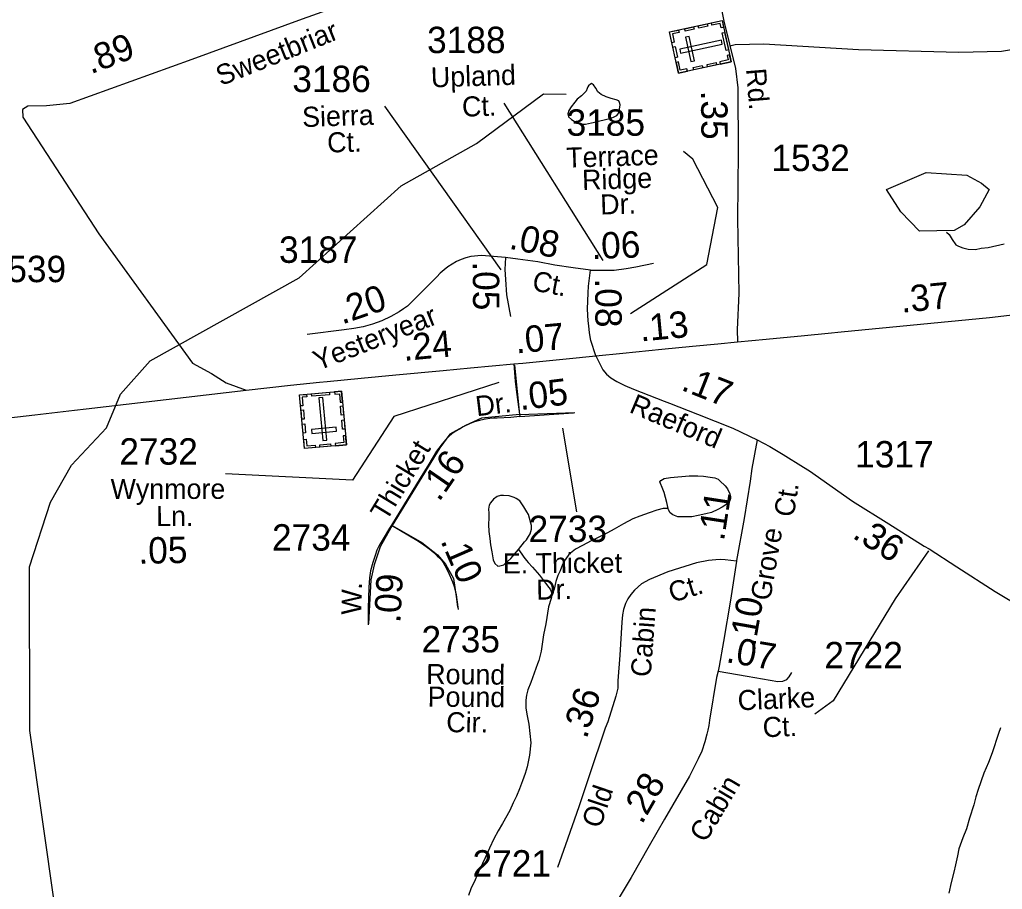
# Model space of a CAD drawing. Extents: x 2082433 to 2279600, y 546599 to 755198.
# Drawn here: x 2106345 to 2111001, y 641773 to 645891 of the extents above; entities that cross this region are included whole.
import ezdxf

# ---------------------------------------------------------------- set-up
doc = ezdxf.new("R2010")
doc.units = 0
for name, color, linetype in [('Exist Cultural Cemetery CELL', 7, 'Continuous'), ('Exist Hydrographic Misc Water Feature', 7, 'Continuous'), ('Exist Hydrographic Pond Over 1500 Sq Ft', 7, 'Continuous'), ('Exist Road Non-System Type 51', 7, 'Continuous'), ('Exist Road Primary NC Attributed', 7, 'Continuous'), ('Exist Road Primary NC Service Mileage Hundredths English Label', 7, 'Continuous'), ('Exist Road Secondary Mileage Hundredths English Label', 7, 'Continuous'), ('Exist Road Secondary Type 51 Attributed', 7, 'Continuous'), ('Exist Road Secondary Type 51 Label', 7, 'Continuous'), ('Exist Road Secondary Type 51 Number Label', 7, 'Continuous')]:
    doc.layers.add(name, color=color, linetype=linetype)

msp = doc.modelspace()

# ---------------------------------------------------------------- linework, layer by layer
at = {"layer": 'Exist Cultural Cemetery CELL'}
for points in [[(2109466.7, 645637.9), (2109424.7, 645832.5), (2109673.6, 645886.2), (2109715.6, 645691.6)], [(2109680.6, 645853.8), (2109669.4, 645851.4), (2109664.7, 645872.9), (2109625.2, 645864.4), (2109622.9, 645875.2), (2109673.6, 645886.2)], [(2109467.1, 645841.7), (2109469.5, 645830.6), (2109438, 645823.8), (2109446.6, 645784.1), (2109435.7, 645781.8), (2109424.7, 645832.5)], [(2109540.9, 645845.9), (2109498.6, 645836.8), (2109496.2, 645847.9), (2109538.5, 645857.1)], [(2109605.4, 645859.8), (2109563, 645850.7), (2109560.6, 645861.8), (2109603, 645871)], [(2109692.3, 645745.3), (2109674.4, 645828.3), (2109685.5, 645830.7), (2109703.4, 645747.7)], [(2109472.4, 645750.6), (2109476.3, 645732.3), (2109674.5, 645775.2), (2109670.6, 645793.4)], [(2109524.6, 645692.1), (2109542.9, 645696.1), (2109518, 645811.1), (2109499.8, 645807.2)], [(2109451.1, 645710.3), (2109440.2, 645760.9), (2109451.3, 645763.3), (2109462.3, 645712.7)], [(2109509.1, 645647), (2109506.7, 645658.1), (2109475.2, 645651.3), (2109466.7, 645690.9), (2109455.8, 645688.6), (2109466.7, 645637.9)], [(2109708.6, 645723.9), (2109697.4, 645721.5), (2109702, 645700), (2109662.5, 645691.5), (2109664.9, 645680.6), (2109715.6, 645691.5)], [(2109581.6, 645662.6), (2109539.2, 645653.5), (2109536.8, 645664.6), (2109579.2, 645673.8)], [(2109647.3, 645676.8), (2109604.9, 645667.7), (2109602.5, 645678.8), (2109644.9, 645687.9)], [(2107893.5, 643878.5), (2107695.2, 643860.2), (2107671.9, 644113.8), (2107870.1, 644132)], [(2107704.9, 644116.8), (2107705.9, 644105.4), (2107684, 644103.4), (2107687.7, 644063.1), (2107676.6, 644062.1), (2107671.9, 644113.8)], [(2107813.9, 644115.3), (2107729.4, 644107.5), (2107728.4, 644118.9), (2107812.9, 644126.7)], [(2107837.2, 644128.9), (2107838.2, 644117.5), (2107860.1, 644119.5), (2107863.8, 644079.3), (2107874.9, 644080.3), (2107870.2, 644132)], [(2107782.2, 643897.7), (2107800.8, 643899.4), (2107782.2, 644101.3), (2107763.6, 644099.6)], [(2107876.6, 644062.4), (2107880.5, 644019.3), (2107869.2, 644018.2), (2107865.2, 644061.3)], [(2107689.8, 644042.9), (2107693.8, 643999.7), (2107682.4, 643998.7), (2107678.5, 644041.8)], [(2107695.8, 643977.2), (2107699.8, 643934.1), (2107688.5, 643933), (2107684.5, 643976.2)], [(2107882.7, 643995.5), (2107886.7, 643952.3), (2107875.3, 643951.3), (2107871.4, 643994.4)], [(2107846.6, 643942.5), (2107844.9, 643961.1), (2107727.6, 643950.3), (2107729.3, 643931.7)], [(2107889.5, 643921.6), (2107878.2, 643920.6), (2107881.1, 643888.5), (2107840.8, 643884.8), (2107841.8, 643873.7), (2107893.5, 643878.5)], [(2107691.2, 643903.4), (2107702.5, 643904.4), (2107705.4, 643872.4), (2107745.8, 643876.1), (2107746.8, 643865), (2107695.2, 643860.3)], [(2107819.7, 643871.7), (2107768.1, 643866.9), (2107767.1, 643878.3), (2107818.7, 643883)]]:
    msp.add_lwpolyline(points, close=True, dxfattribs=at)
at = {"layer": 'Exist Hydrographic Misc Water Feature'}
for points in [[(2109033.9, 645564.8), (2109029.8, 645552.9), (2109007.6, 645530.6), (2108987.5, 645514.6), (2108975.9, 645500.6), (2108958.2, 645478.5), (2108948, 645460.6), (2108941.8, 645444.4), (2108946.3, 645430.4), (2108960.1, 645418.6), (2108972, 645410.7), (2108990.2, 645402.7), (2109008.2, 645396.7), (2109026.3, 645396.8), (2109040.2, 645398.8), (2109054, 645402.8), (2109076.3, 645406.7), (2109088, 645411), (2109147.9, 645425.1), (2109162, 645431), (2109174.1, 645437.3), (2109181.7, 645445.1), (2109185.8, 645457.4), (2109190.1, 645487.2), (2109187.9, 645499.3), (2109183.6, 645507.2), (2109171.5, 645511.1), (2109147.9, 645517.1), (2109123.7, 645524.8), (2109099.7, 645537), (2109083.9, 645548.7), (2109075.7, 645567), (2109064, 645583), (2109055.2, 645588.7), (2109047.8, 645584.6), (2109041.5, 645580.6), (2109037.6, 645572.7), (2109033.9, 645564.8)], [(2106633.4, 640834.4), (2106581.3, 641416.1), (2106513.2, 641683.2), (2106394.3, 642525.5), (2106392.5, 643299.7), (2106491.3, 643606), (2106590.4, 643781.2), (2106756.5, 643958.3), (2106823.5, 644117.6), (2106964.4, 644275.5), (2107670.4, 644667.9), (2108152.5, 645104.3), (2108510.5, 645303.8), (2108826.5, 645540), (2108934.6, 645537.9)], [(2110737, 644884.3), (2110748.9, 644874.4), (2110763.7, 644850.3), (2110781.5, 644824.5), (2110793.2, 644818.6), (2110813.5, 644810.7), (2110839.4, 644804.8), (2110873.6, 644802.8), (2110901.3, 644808.8), (2110933.5, 644812.8), (2111009.8, 644829.3)], [(2109417.7, 643576.5), (2109411.8, 643604.6), (2109399.5, 643652.3), (2109389.4, 643676.5), (2109381.4, 643694.4), (2109379.2, 643702.4), (2109383.7, 643708.3), (2109399.3, 643718.4), (2109429.4, 643722.4), (2109517, 643730.6), (2109541.2, 643730.6), (2109559.2, 643730.8), (2109585.1, 643728.8), (2109617.3, 643725.2), (2109639.2, 643721.1), (2109655.2, 643715.4), (2109663.2, 643707.3), (2109687.2, 643683.4), (2109699.3, 643669.4), (2109709.3, 643645.5), (2109713.4, 643631.5), (2109713.4, 643623.4), (2109707.7, 643609.3), (2109695.8, 643597.3), (2109673.4, 643583.2), (2109653.8, 643571.2), (2109623.6, 643557.1), (2109595.9, 643551.2), (2109560, 643542.8), (2109529.7, 643536.9), (2109497.9, 643536.8), (2109463.9, 643536.7), (2109440.1, 643546.4), (2109427.6, 643556.4), (2109419.8, 643570.6), (2109417.7, 643576.5)], [(2108708.3, 643382.2), (2108736.6, 643418.5), (2108746.2, 643428.4), (2108756.4, 643444.3), (2108764, 643456.5), (2108770.2, 643478.2), (2108770.4, 643496.5), (2108766.5, 643506.4), (2108756, 643548.6), (2108748.2, 643560.3), (2108733.9, 643584.4), (2108715.6, 643612.3), (2108697.6, 643624.3), (2108687.8, 643628.2), (2108664, 643635.9), (2108637.9, 643637.8), (2108623.8, 643637.9), (2108607.8, 643633.8), (2108589.7, 643619.9), (2108576, 643603.8), (2108569.8, 643591.7), (2108566, 643573.7), (2108568.2, 643553.9), (2108568.4, 643532), (2108566, 643499.9), (2108568.4, 643467.9), (2108572.5, 643434), (2108576.4, 643403.8), (2108583, 643372), (2108588.9, 643333.8), (2108596.5, 643316), (2108610.7, 643304.1), (2108620.9, 643304.2), (2108639, 643310), (2108672.8, 643340.1), (2108708.3, 643382.2)], [(2109417.7, 643576.5), (2109393.5, 643576.6), (2109363.8, 643568.5), (2109327.7, 643556.1), (2109284.2, 643540), (2109250, 643528.1), (2109205.9, 643504), (2109162, 643477.8), (2109130.5, 643461.5), (2109086, 643439.4), (2109052.7, 643423.3), (2109012.6, 643401.5), (2108978.3, 643383.1), (2108946.7, 643359.1), (2108932.8, 643338.9), (2108924.4, 643327.2), (2108916.6, 643310.9), (2108907, 643281.1), (2108894.9, 643259), (2108885, 643231), (2108877.2, 643194.8), (2108867.2, 643167.1)], [(2108708.3, 643382.2), (2108724.7, 643360.2), (2108734.7, 643346.6), (2108746.4, 643330.6), (2108754.6, 643320.5), (2108774.7, 643298.7), (2108808.7, 643260.7), (2108836.8, 643222.8), (2108853.2, 643202.9), (2108859, 643194.7), (2108863.3, 643182.7), (2108867.2, 643167.1)], [(2108867.2, 643167.1), (2108863.3, 643151.1), (2108851.4, 643110.7), (2108837.6, 643030.9), (2108827.8, 642978.8), (2108815.9, 642900.7), (2108804.4, 642856.6), (2108798.3, 642840.9), (2108782.5, 642796.7), (2108766.7, 642752.8), (2108752.8, 642718.4), (2108746.4, 642692.6), (2108742.9, 642668.4), (2108742.9, 642632.8), (2108748.9, 642602.6), (2108757.5, 642554.7), (2108767.5, 642466.8), (2108761.6, 642408.9), (2108749.7, 642352.7), (2108740, 642322.5), (2108728.1, 642286.6), (2108714, 642248.6), (2108699.9, 642214.6), (2108684.3, 642182.5), (2108668.5, 642146.3), (2108632.8, 642084.5), (2108612.7, 642050.6), (2108592.6, 642012.2), (2108570.9, 641968.5), (2108551.4, 641922.4), (2108538.9, 641896.3), (2108519.4, 641856.2), (2108503.4, 641818.1), (2108483.5, 641776.1), (2108471.4, 641743.9)], [(2110992.9, 642537.9), (2110982.7, 642511.9), (2110953, 642419.9), (2110934.9, 642373.5), (2110913, 642323.7), (2110887.3, 642245.6), (2110875.7, 642211.3), (2110865.4, 642173.5), (2110845.9, 642109.6), (2110832, 642059.3), (2110813.9, 642017.5), (2110794.7, 641965.2), (2110788.5, 641931.3), (2110778.7, 641889.4), (2110770.9, 641855.3), (2110759, 641805.1), (2110746.9, 641755.1)]]:
    msp.add_lwpolyline(points, dxfattribs=at)
at = {"layer": 'Exist Hydrographic Pond Over 1500 Sq Ft'}
msp.add_lwpolyline([(2110452.3, 645086.1), (2110639.5, 645167.8), (2110833.5, 645154.2), (2110901.6, 645116.7), (2110939, 645086.1), (2110894.8, 645004.4), (2110819.9, 644919.3), (2110772.3, 644892.1), (2110608.9, 644888.7), (2110520.4, 644980.6)], close=True, dxfattribs=at)
at = {"layer": 'Exist Road Non-System Type 51'}
for p, q in [((2108689.4, 644255.7), (2108713.2, 644020.8)), ((2108713.2, 644020.8), (2108975.2, 644031))]:
    msp.add_line(p, q, dxfattribs=at)
for points in [[(2109710.6, 645766.9), (2109734.8, 645773.5), (2109870.7, 645776.3), (2110319.4, 645749.4), (2110794.9, 645736.7), (2110996.6, 645742.4), (2111084.4, 645756.5), (2111251.4, 645756.5), (2111332, 645763.6), (2111446.7, 645777.8), (2111465.1, 645784.8), (2111571.2, 645797.6), (2111720.6, 645808.9)], [(2108713.2, 644020.8), (2108532.8, 644003.8), (2108457.9, 643969.8), (2108383.1, 643928.9), (2108335.4, 643864.3), (2108110.8, 643496.7)], [(2108110.8, 643496.7), (2108052.9, 643394.6), (2108025.7, 643309.5), (2108008.7, 643238), (2107998.5, 643030.4)], [(2108110.8, 643496.7), (2108250.3, 643415), (2108325.2, 643357.2), (2108362.6, 643312.9), (2108400.1, 643244.8), (2108413.7, 643159.8), (2108420.5, 643108.7)], [(2110650.9, 643376), (2110493.9, 643149), (2110199.6, 642666.4), (2110113.1, 642603)]]:
    msp.add_lwpolyline(points, dxfattribs=at)
at = {"layer": 'Exist Road Primary NC Attributed'}
for points in [[(2109747.1, 644365.3), (2109881.4, 644378.5), (2110064.2, 644396), (2110176.4, 644407.2), (2110236.9, 644412.4), (2110939.9, 644480.7), (2111034.5, 644491.3), (2111210.7, 644506), (2111502.3, 644534), (2111691.6, 644553)], [(2109075, 644299.6), (2109203.1, 644312.5), (2109388, 644330), (2109533.9, 644344.2), (2109652.5, 644355.8), (2109747.1, 644365.3)], [(2108686.8, 644260.9), (2108729.4, 644264.8), (2108934.5, 644285.3), (2109075, 644299.6)], [(2107418.1, 644136.2), (2107628.2, 644160.4), (2107766.8, 644174.9), (2107801.8, 644178.3), (2107964.2, 644192.9), (2108127.1, 644208.5), (2108351.9, 644229.7), (2108481.9, 644242), (2108686.8, 644260.9)], [(2106253.4, 644001.4), (2106416.8, 644020.1), (2106605.9, 644041.7), (2106660.2, 644047.7), (2107418.1, 644136.2)]]:
    msp.add_lwpolyline(points, dxfattribs=at)
at = {"layer": 'Exist Road Secondary Type 51 Attributed'}
msp.add_line((2108715.7, 644012.2), (2108969.2, 644029.1), dxfattribs=at)
for points in [[(2109050.6, 646436.9), (2109001.6, 646397.2), (2108860, 646331), (2108735, 646284), (2108430.5, 646160.1), (2107684.1, 645893.6), (2107160.7, 645702.4), (2106583, 645493.9), (2106471.9, 645483.3), (2106384.5, 645480.7), (2106359.4, 645464.8), (2106360.7, 645429.1), (2106720, 644876.5), (2107164.4, 644264.9), (2107253.8, 644215.8), (2107324.1, 644170.9), (2107418.1, 644136.2)], [(2109621, 646181.4), (2109682.4, 645883.8), (2109736.5, 645659.2), (2109747.6, 645568.5), (2109750, 645262.7), (2109746.8, 644947.5), (2109752.4, 644593.9), (2109744.9, 644424.1), (2109747.1, 644365.3)], [(2108647, 644765.5), (2108534, 644774.7), (2108482.8, 644769.2), (2108460, 644763.1), (2108437.4, 644755), (2108415.7, 644745.3), (2108394.8, 644733.9), (2108374.7, 644720.9), (2108356, 644706.4), (2108338, 644690.5), (2108321.6, 644673.3), (2108183.6, 644534.9), (2108164.3, 644521.2), (2108144.2, 644508.1), (2108103.8, 644484.9), (2108061.2, 644465.3), (2108017.5, 644449), (2107973.6, 644436.7), (2107928.7, 644427.9), (2107883.2, 644421.9), (2107707.3, 644399.5)], [(2108647, 644765.5), (2108643.3, 644707.3), (2108646.8, 644660.5), (2108652.5, 644588), (2108671.2, 644485.1)], [(2109050.3, 644705.4), (2108967.1, 644716.4), (2108880.4, 644728.7), (2108801.2, 644743.6), (2108705.9, 644756.7), (2108647, 644765.5)], [(2109050.3, 644705.4), (2109107.3, 644704.5), (2109161.5, 644705.4), (2109219.5, 644712.4), (2109264, 644720.4), (2109349.1, 644737.9)], [(2109075, 644299.6), (2109052, 644372.4), (2109045.8, 644407.4), (2109041.5, 644440.7), (2109038.9, 644464.4), (2109038, 644491.5), (2109036.2, 644521.4), (2109037, 644558.2), (2109038.9, 644596.7), (2109040.5, 644628.3), (2109050.3, 644705.4)], [(2109075, 644299.6), (2109099.7, 644249), (2109107.9, 644232.5), (2109125.7, 644212.4), (2109145.7, 644195.5), (2109174.5, 644177.2), (2109212.3, 644158.6), (2109253.8, 644141.2), (2109398.4, 644084.2), (2109423.5, 644075), (2109556.6, 644022.6), (2109724.3, 643956.5), (2109839.5, 643901.4)], [(2108686.8, 644260.9), (2108693.5, 644179.2), (2108699.8, 644127.9), (2108713.8, 644023.1), (2108715.7, 644012.2)], [(2108715.7, 644012.2), (2108672.7, 644007.8), (2108608.2, 644004.4), (2108592, 644003.6), (2108573.2, 644003.1), (2108551.9, 643999.5), (2108524.5, 643993.1), (2108500.4, 643987), (2108480.6, 643978.7), (2108446.1, 643962.5), (2108428.7, 643952.2), (2108411.8, 643942.2), (2108394.8, 643931.5), (2108379.1, 643917.3), (2108362.5, 643901.2), (2108346.9, 643882.8), (2108320.9, 643848.3), (2108284.8, 643786.3), (2108242.8, 643720.6), (2108163.6, 643590.5), (2108107.1, 643498.2)], [(2109839.5, 643901.4), (2109814.7, 643765.9), (2109805.8, 643706.4), (2109778.4, 643528.9), (2109741.8, 643329.6), (2109741.4, 643326.9)], [(2109839.5, 643901.4), (2109899.5, 643869.6), (2109962.6, 643832.6), (2110059.5, 643772.7), (2110088.2, 643754.4), (2110290.5, 643611.9), (2110463.9, 643504.6), (2110631.2, 643398.8), (2110654.9, 643384.7), (2110786.2, 643299.9), (2110966.7, 643184.1), (2111104.5, 643100.6), (2111185.6, 643056.4), (2111221.7, 643036.8), (2111284.2, 643005.3), (2111316.6, 642991.6), (2111364.4, 642972.1), (2111446.9, 642941.7)], [(2108107.1, 643498.2), (2108098.1, 643483.6), (2108067.1, 643432.3), (2108053.9, 643409.7), (2108044.3, 643392.4), (2108038.2, 643379.3), (2108029, 643354.6), (2108018.7, 643321.3), (2108008.2, 643281.2), (2108002.3, 643247.6), (2107999.4, 643202.8), (2107997.2, 643104.6), (2107997.2, 643025.1)], [(2108107.1, 643498.2), (2108227, 643426.2), (2108260.4, 643404.9), (2108288.1, 643384.1), (2108308, 643368.7), (2108324.2, 643352.7), (2108335.7, 643340.5), (2108345.5, 643329.5), (2108351.9, 643320), (2108360.3, 643306.1), (2108376.4, 643276.7), (2108396.4, 643229.9), (2108403.3, 643207.4), (2108413.1, 643168.1), (2108423.2, 643098.2)], [(2109741.4, 643326.9), (2109688.2, 643333.5), (2109666.5, 643334.5), (2109644.2, 643334), (2109609.5, 643330.5), (2109552.1, 643318.6), (2109416.4, 643276.5), (2109329.5, 643240.9), (2109291.4, 643219.1), (2109258.7, 643190.4), (2109241.8, 643169.1), (2109226.6, 643149.5), (2109216.2, 643127.2), (2109206.2, 643098.9), (2109200.8, 643072.7), (2109198.8, 643038), (2109189, 642882.2), (2109180.1, 642761.1), (2109180.1, 642737.3), (2109179.1, 642725.4), (2109174.1, 642707.1), (2109170.2, 642687.7), (2109132.6, 642567.1), (2109119.7, 642535.9), (2109043.5, 642311.3), (2108994.1, 642163.9), (2108930.8, 641983.3), (2108893.7, 641877)], [(2109741.4, 643326.9), (2109713.7, 643142.5), (2109679.6, 642947.4), (2109659.3, 642829.4), (2109654.1, 642806.8)], [(2109654.1, 642806.8), (2109647.1, 642776), (2109613.7, 642573.9), (2109610.2, 642549.1), (2109606.3, 642526.7), (2109600.9, 642507.8), (2109592.4, 642471.8), (2109577.1, 642428), (2109559.6, 642391.4), (2109519.7, 642308.7), (2109399.8, 642106.3), (2109327.2, 641979.6), (2109243.2, 641829.4), (2109121.5, 641627.4), (2109030.1, 641472.1)], [(2109654.1, 642806.8), (2109792.6, 642782.2), (2109937.9, 642757.8), (2109961.5, 642759.1), (2109980.4, 642766.8), (2109990.8, 642779), (2110003, 642799.8)]]:
    msp.add_lwpolyline(points, dxfattribs=at)
at = {"layer": 'Exist Road Secondary Type 51 Number Label'}
for p, q in [((2108626.3, 644705.9), (2108076.3, 645481.2)), ((2109109.9, 644750.2), (2108641.1, 645495.9)), ((2108917.6, 643957.2), (2108982.9, 643560.4))]:
    msp.add_line(p, q, dxfattribs=at)
for points in [[(2109239.1, 644499.2), (2109600.9, 644731.8), (2109652.6, 645001.3), (2109534.4, 645230.1), (2109490.1, 645267.1)], [(2108616.2, 644173.2), (2108118.9, 644012.4), (2107923, 643711.1), (2107320.3, 643741.2)]]:
    msp.add_lwpolyline(points, dxfattribs=at)

# ---------------------------------------------------------------- texts
at = {"layer": 'Exist Road Primary NC Service Mileage Hundredths English Label'}
for s, rotation, p in [('.37', 5.5438, (2110524.2, 644503.1)), ('.13', 5.4023, (2109288, 644367)), ('.07', 5.4031, (2108698.4, 644310.1)), ('.24', 5.4031, (2108165.9, 644274.9))]:
    msp.add_text(s, height=125, rotation=rotation, dxfattribs=at).set_placement(p)
at = {"layer": 'Exist Road Secondary Mileage Hundredths English Label'}
for s, rotation, p in [('.89', 20.8218, (2106682.6, 645631.7)), ('.35', 270.4473, (2109573.5, 645554.8)), ('.08', 348.4712, (2108660.2, 644807.3)), ('.06', 2.0384, (2109056, 644757)), ('.05', 270.4473, (2108491.9, 644746.4)), ('.20', 18.8822, (2107873.1, 644447)), ('.08', 270.4473, (2109071.5, 644665.2)), ('.17', 338.5033, (2109474.3, 644139)), ('.05', 6.9987, (2108717.9, 644041.7)), ('.16', 55.4126, (2108332.6, 643604.5)), ('.11', 81.221, (2109682, 643419.6)), ('.36', 327.7029, (2110285.8, 643440.4)), ('.05', 1.1291, (2106909.2, 643314.1)), ('.10', 293.5092, (2108338, 643423.4)), ('.09', 86.7304, (2108148.7, 643032.2)), ('.10', 80.0631, (2109829.3, 642917.4)), ('.07', 350.4809, (2109688.2, 642849.2)), ('.36', 72.6941, (2109031.5, 642482.1)), ('.28', 60.1779, (2109293.4, 642076.9))]:
    msp.add_text(s, height=125, rotation=rotation, dxfattribs=at).set_placement(p)
at = {"layer": 'Exist Road Secondary Type 51 Label'}
for s, rotation, p in [('Sweetbriar', 21.7889, (2107299, 645576)), ('Upland', 1.8524, (2108295.3, 645569.8)), ('Rd.', 274.7708, (2109786.3, 645657.1)), ('Ct.', 1.8524, (2108442.6, 645431.2)), ('Sierra', 1.8524, (2107685.2, 645382.3)), ('Ct.', 1.8524, (2107803.8, 645261.3)), ('Terrace', 1.8524, (2108936.5, 645189.7)), ('Ridge', 1.8524, (2109011.4, 645084.4)), ('Dr.', 1.8524, (2109097.5, 644967.9)), ('Ct.', 349.3263, (2108769.3, 644610)), ('Yesteryear', 21.4984, (2107759.1, 644227.6)), ('Dr.', 6.995, (2108511.2, 644012.8)), ('Raeford', 337.0641, (2109228.6, 644034.3)), ('Thicket', 58.662, (2108082.8, 643511.8)), ('Wynmore', 0.0141, (2106776.3, 643621.8)), ('Ct.', 81.221, (2110012.5, 643532.1)), ('Ln.', 0.2995, (2106992.4, 643492.8)), ('Grove', 80.2442, (2109901.1, 643135.8)), ('E. Thicket', 0.3756, (2108634.8, 643268.7)), ('Dr.', 1.1849, (2108793.7, 643144.5)), ('Ct.', 17.2424, (2109436.8, 643129.5)), ('W.', 88.7215, (2107964.1, 643072.2)), ('Cabin', 85.7828, (2109335, 642776.3)), ('Round', 359.5205, (2108271.3, 642745.4)), ('Pound', 359.5205, (2108278.2, 642638.5)), ('Clarke', 2.4561, (2109749, 642620.4)), ('Cir.', 359.5205, (2108366.5, 642517.4)), ('Ct.', 2.4561, (2109867.6, 642492.9)), ('Cabin ', 59.3559, (2109595, 641989.9)), ('Old', 71.461, (2109096.3, 642058))]:
    msp.add_text(s, height=95, rotation=rotation, dxfattribs=at).set_placement(p)
at = {"layer": 'Exist Road Secondary Type 51 Number Label'}
for s, p in [('3188', (2108275.8, 645732.4)), ('3186', (2107637.2, 645547.8)), ('3185', (2108936.6, 645341.1)), ('1532', (2109907, 645173.9)), ('3187', (2107574.4, 644739.4)), ('1539', (2106193.8, 644648)), ('2732', (2106817.8, 643784)), ('1317', (2110303.7, 643770.8)), ('2734', (2107541.1, 643377.1)), ('2733', (2108756.6, 643417.3)), ('2735', (2108249.3, 642894.9)), ('2722', (2110158, 642819.6)), ('2721', (2108490.9, 641833.8))]:
    msp.add_text(s, height=125, dxfattribs=at).set_placement(p)

doc.saveas('drawing.dxf')
